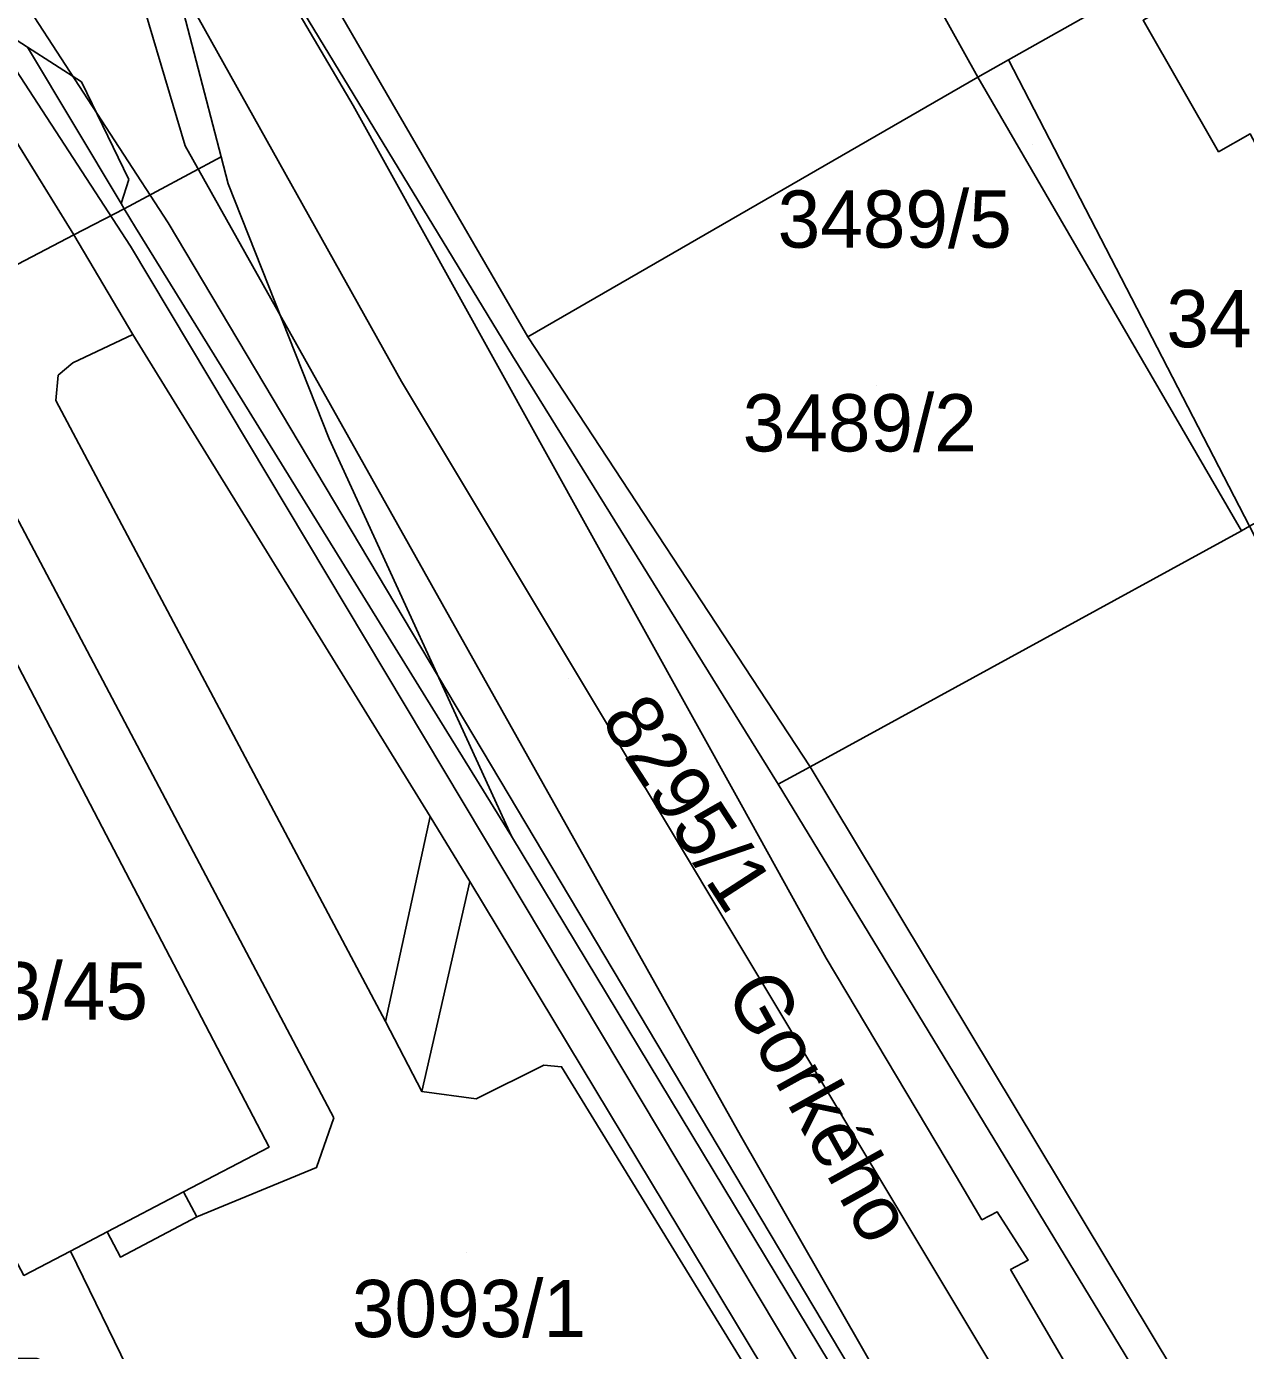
# Model space of a CAD drawing. Extents: x -264070 to -262271, y -1238894 to -1238141.
# Drawn here: x -263029.3 to -262986.7, y -1238376.5 to -1238330.23 of the extents above; entities that cross this region are included whole.
import ezdxf

# ---------------------------------------------------------------- set-up
doc = ezdxf.new("R2010")
doc.units = 0
for name, color, linetype in [('body_kn', 7, 'Continuous'), ('kladpar_druhypozemkov', 7, 'Continuous'), ('kladpar_hranice', 7, 'Continuous'), ('kladpar_parcelnecisla', 7, 'Continuous'), ('kladpar_plochy', 7, 'Continuous'), ('kladpar_sipky', 7, 'Continuous'), ('popisy', 7, 'Continuous'), ('tarchy_linie', 7, 'Continuous'), ('zappar_hrandruhpozemk', 7, 'Continuous')]:
    doc.layers.add(name, color=color, linetype=linetype)

msp = doc.modelspace()

# ---------------------------------------------------------------- linework, layer by layer
at = {"layer": 'body_kn'}
for p, q in [((-263029.27, -1238330.95), (-263029.27, -1238330.95)), ((-263029.27, -1238330.95), (-263029.27, -1238330.95)), ((-262994.98, -1238331.39), (-262994.98, -1238331.39)), ((-263027.38, -1238332.17), (-263027.38, -1238332.17)), ((-262996.06, -1238332), (-262996.06, -1238332)), ((-262996.06, -1238332), (-262996.06, -1238332)), ((-263017.88, -1238332.99), (-263017.88, -1238332.99)), ((-263023.76, -1238334.4), (-263023.76, -1238334.4)), ((-262987.64, -1238334.61), (-262987.64, -1238334.61)), ((-263022.5, -1238334.79), (-263022.5, -1238334.79)), ((-263022.5, -1238334.79), (-263022.5, -1238334.79)), ((-263025.72, -1238335.58), (-263025.72, -1238335.58)), ((-263022.25, -1238335.73), (-263022.25, -1238335.73)), ((-263025.99, -1238336.42), (-263025.99, -1238336.42)), ((-263025.89, -1238336.6), (-263025.89, -1238336.6)), ((-263027.64, -1238337.51), (-263027.64, -1238337.51)), ((-263027.64, -1238337.51), (-263027.64, -1238337.51)), ((-263025.49, -1238337.26), (-263025.49, -1238337.26)), ((-263024.35, -1238337.09), (-263024.35, -1238337.09)), ((-263025.67, -1238337.91), (-263025.67, -1238337.91)), ((-263025.58, -1238340.99), (-263025.58, -1238340.99)), ((-263011.78, -1238341.08), (-263011.78, -1238341.08)), ((-263027.68, -1238341.98), (-263027.68, -1238341.98)), ((-263013, -1238341.78), (-263013, -1238341.78)), ((-263012.31, -1238341.74), (-263012.31, -1238341.74)), ((-263028.19, -1238342.42), (-263028.19, -1238342.42)), ((-263016.2, -1238342.64), (-263016.2, -1238342.64)), ((-263028.27, -1238343.3), (-263028.27, -1238343.3)), ((-263018.72, -1238344.64), (-263018.72, -1238344.64)), ((-262986.84, -1238347.85), (-262986.84, -1238347.85)), ((-263001.91, -1238356.1), (-263001.91, -1238356.1)), ((-263001.91, -1238356.1), (-263001.91, -1238356.1)), ((-263003.03, -1238356.71), (-263003.03, -1238356.71)), ((-263003.03, -1238356.71), (-263003.03, -1238356.71)), ((-263015.19, -1238357.84), (-263015.19, -1238357.84)), ((-263015.19, -1238357.84), (-263015.19, -1238357.84)), ((-263004.33, -1238357.42), (-263004.33, -1238357.42)), ((-263012.35, -1238358.52), (-263012.35, -1238358.52)), ((-263013.81, -1238360.11), (-263013.81, -1238360.11)), ((-263001.36, -1238362.79), (-263001.36, -1238362.79)), ((-263016.75, -1238365), (-263016.75, -1238365)), ((-263016.75, -1238365), (-263016.75, -1238365)), ((-263011.22, -1238366.53), (-263011.22, -1238366.53)), ((-263010.6, -1238366.58), (-263010.6, -1238366.58)), ((-263015.48, -1238367.45), (-263015.48, -1238367.45)), ((-263015.48, -1238367.45), (-263015.48, -1238367.45)), ((-263013.59, -1238367.7), (-263013.59, -1238367.7)), ((-263018.56, -1238368.37), (-263018.56, -1238368.37)), ((-263004.35, -1238368.98), (-263004.35, -1238368.98)), ((-263020.82, -1238369.39), (-263020.82, -1238369.39)), ((-263019.16, -1238370.1), (-263019.16, -1238370.1)), ((-262996.8, -1238370.43), (-262996.8, -1238370.43)), ((-263023.81, -1238370.95), (-263023.81, -1238370.95)), ((-263023.81, -1238370.95), (-263023.81, -1238370.95)), ((-262995.38, -1238371.65), (-262995.38, -1238371.65)), ((-263023.35, -1238371.83), (-263023.35, -1238371.83)), ((-262995.91, -1238371.93), (-262995.91, -1238371.93)), ((-263026.48, -1238372.35), (-263026.48, -1238372.35)), ((-263027.76, -1238373.02), (-263027.76, -1238373.02)), ((-263027.76, -1238373.02), (-263027.76, -1238373.02)), ((-263026.02, -1238373.23), (-263026.02, -1238373.23)), ((-262994.3, -1238373.34), (-262994.3, -1238373.34)), ((-262994.91, -1238373.67), (-262994.91, -1238373.67))]:
    msp.add_line(p, q, dxfattribs=at)
at = {"layer": 'kladpar_druhypozemkov'}
for p, q in [((-262994.88, -1238333.86), (-262994.88, -1238333.86)), ((-262999.6, -1238342.78), (-262999.6, -1238342.78)), ((-263010.36, -1238353.02), (-263010.36, -1238353.02)), ((-263029.08, -1238362.88), (-263029.08, -1238362.88)), ((-263013.94, -1238373.08), (-263013.94, -1238373.08))]:
    msp.add_line(p, q, dxfattribs=at)
at = {"layer": 'kladpar_hranice'}
for points in [[(-262956.28, -1238299.54), (-262951.96, -1238307.39), (-262971.7, -1238318.29), (-262994.98, -1238331.39), (-262996.06, -1238332), (-262997.53, -1238329.35), (-262999.09, -1238326.59), (-263000.62, -1238323.85), (-262993.47, -1238319.94), (-262992.12, -1238319.17), (-262982.74, -1238313.95), (-262975.9, -1238310.15), (-262972.92, -1238308.72), (-262969.65, -1238307.07), (-262969.2, -1238306.85), (-262968.09, -1238306.3), (-262963.91, -1238303.91), (-262956.28, -1238299.54)], [(-262953.6, -1238468.49), (-262957.3, -1238460.54), (-262959.85, -1238455.57), (-262962.48, -1238450.48), (-262963.34, -1238448.77), (-262965.64, -1238444.26), (-262976.8, -1238421.88), (-262977.77, -1238419.82), (-262978.15, -1238418.98), (-262982.34, -1238410.16), (-262990.33, -1238397.74), (-262993.04, -1238393.3), (-263003.57, -1238377.09), (-263013.81, -1238360.11), (-263015.19, -1238357.84), (-263025.58, -1238340.99), (-263027.64, -1238337.51), (-263031.71, -1238330.94), (-263043.08, -1238311.28)], [(-263028.23, -1238312.73), (-263011.78, -1238341.08), (-263001.91, -1238356.1)], [(-262997.53, -1238329.35), (-262996.06, -1238332), (-263011.78, -1238341.08), (-263028.23, -1238312.73)], [(-262970.3, -1238320.82), (-262973.45, -1238322.59), (-262974.46, -1238320.83), (-262977.3, -1238322.46), (-262976.78, -1238323.38), (-262976.44, -1238323.96), (-262984.84, -1238328.78), (-262985.65, -1238327.36), (-262990.28, -1238330.01), (-262987.64, -1238334.61), (-262986.54, -1238333.98), (-262985.8, -1238335.35), (-262984.36, -1238334.59), (-262979.27, -1238343.6), (-262984.08, -1238346.33), (-262986.56, -1238347.69), (-262994.98, -1238331.39), (-262971.7, -1238318.29), (-262970.3, -1238320.82)], [(-262969.28, -1238341.39), (-262970.99, -1238338.3), (-262972.31, -1238339.06), (-262971.58, -1238340.44), (-262975.74, -1238342.63), (-262978.89, -1238344.29), (-262979.27, -1238343.6), (-262984.36, -1238334.59), (-262985.8, -1238335.35), (-262986.54, -1238333.98), (-262987.64, -1238334.61), (-262990.28, -1238330.01)], [(-263031.71, -1238330.94), (-263027.64, -1238337.51), (-263025.58, -1238340.99), (-263015.19, -1238357.84), (-263013.81, -1238360.11), (-263003.57, -1238377.09), (-262993.04, -1238393.3), (-262993.11, -1238394.92), (-262993.38, -1238396.64), (-262994.29, -1238398.72), (-262995.39, -1238400.18), (-262996.66, -1238401.38), (-262998.2, -1238402.31), (-263001.4, -1238403.93), (-263005.59, -1238406.03), (-263017.59, -1238384.34), (-263020.97, -1238380.9), (-263024.39, -1238378.68), (-263025.24, -1238378.2), (-263028.94, -1238376.78), (-263034.03, -1238376.76)], [(-262996.06, -1238332), (-262994.98, -1238331.39), (-262986.56, -1238347.69), (-262986.84, -1238347.85), (-262996.06, -1238332)], [(-262996.06, -1238332), (-262986.84, -1238347.85), (-263001.91, -1238356.1), (-263011.78, -1238341.08), (-262996.06, -1238332)], [(-262951.84, -1238381.85), (-262952.37, -1238384.66), (-262952.41, -1238386.72), (-262952.55, -1238394.64), (-262952.76, -1238406.47), (-262952.34, -1238428.93), (-262953.86, -1238429.77), (-262957.85, -1238431.45), (-262968.09, -1238412.47), (-262980.46, -1238391.76), (-263001.91, -1238356.1), (-262986.84, -1238347.85), (-262986.56, -1238347.69), (-262985.79, -1238349.18), (-262985.19, -1238350.59), (-262968, -1238384.43), (-262966.63, -1238383.67), (-262962.62, -1238381.45), (-262956.19, -1238377.89), (-262953.25, -1238376.26), (-262952.73, -1238378.57), (-262951.84, -1238381.85)], [(-263038.32, -1238356.87), (-263029.72, -1238352.34), (-263020.82, -1238369.39), (-263023.81, -1238370.95), (-263023.35, -1238371.83), (-263026.02, -1238373.23), (-263026.48, -1238372.35), (-263027.76, -1238373.02), (-263029.39, -1238373.87), (-263033.49, -1238366.18), (-263038.32, -1238356.87)], [(-263029.39, -1238373.87), (-263027.76, -1238373.02), (-263026.48, -1238372.35), (-263026.02, -1238373.23), (-263023.35, -1238371.83), (-263023.81, -1238370.95), (-263020.82, -1238369.39), (-263029.72, -1238352.34)], [(-263001.91, -1238356.1), (-262980.46, -1238391.76), (-262968.09, -1238412.47), (-262957.85, -1238431.45), (-262958.52, -1238431.77), (-262946.12, -1238456.17), (-262944.09, -1238459.15), (-262938.08, -1238472.48), (-262924.76, -1238500.02), (-262919.42, -1238511.83), (-262907.79, -1238536.85)]]:
    msp.add_lwpolyline(points, dxfattribs=at)
at = {"layer": 'kladpar_plochy'}
for p, q in [((-263031.71, -1238330.94), (-263027.64, -1238337.51)), ((-263027.64, -1238337.51), (-263025.58, -1238340.99)), ((-263025.58, -1238340.99), (-263015.19, -1238357.84)), ((-263020.82, -1238369.39), (-263029.72, -1238352.34)), ((-263015.19, -1238357.84), (-263013.81, -1238360.11)), ((-263013.81, -1238360.11), (-263003.57, -1238377.09)), ((-263023.81, -1238370.95), (-263020.82, -1238369.39)), ((-263023.35, -1238371.83), (-263023.81, -1238370.95)), ((-263026.02, -1238373.23), (-263023.35, -1238371.83)), ((-263027.76, -1238373.02), (-263026.48, -1238372.35)), ((-263026.48, -1238372.35), (-263026.02, -1238373.23)), ((-263029.39, -1238373.87), (-263027.76, -1238373.02))]:
    msp.add_line(p, q, dxfattribs=at)
for points in [[(-262956.28, -1238299.54), (-262951.96, -1238307.39), (-262971.7, -1238318.29), (-262994.98, -1238331.39), (-262996.06, -1238332), (-262997.53, -1238329.35), (-262999.09, -1238326.59), (-263000.62, -1238323.85), (-262993.47, -1238319.94), (-262992.12, -1238319.17), (-262982.74, -1238313.95), (-262975.9, -1238310.15), (-262972.92, -1238308.72), (-262969.65, -1238307.07), (-262969.2, -1238306.85), (-262968.09, -1238306.3), (-262963.91, -1238303.91)], [(-262970.3, -1238320.82), (-262973.45, -1238322.59), (-262974.46, -1238320.83), (-262977.3, -1238322.46), (-262976.78, -1238323.38), (-262976.44, -1238323.96), (-262984.84, -1238328.78), (-262985.65, -1238327.36), (-262990.28, -1238330.01), (-262987.64, -1238334.61), (-262986.54, -1238333.98), (-262985.8, -1238335.35), (-262984.36, -1238334.59), (-262979.27, -1238343.6), (-262984.08, -1238346.33), (-262986.56, -1238347.69), (-262994.98, -1238331.39), (-262971.7, -1238318.29)], [(-262996.06, -1238332), (-262994.98, -1238331.39), (-262986.56, -1238347.69), (-262986.84, -1238347.85)], [(-262996.06, -1238332), (-262986.84, -1238347.85), (-263001.91, -1238356.1), (-263011.78, -1238341.08)], [(-262951.84, -1238381.85), (-262952.37, -1238384.66), (-262952.41, -1238386.72), (-262952.55, -1238394.64), (-262952.76, -1238406.47), (-262952.34, -1238428.93), (-262953.86, -1238429.77), (-262957.85, -1238431.45), (-262968.09, -1238412.47), (-262980.46, -1238391.76), (-263001.91, -1238356.1), (-262986.84, -1238347.85), (-262986.56, -1238347.69), (-262985.79, -1238349.18), (-262985.19, -1238350.59), (-262968, -1238384.43), (-262966.63, -1238383.67), (-262962.62, -1238381.45), (-262956.19, -1238377.89), (-262953.25, -1238376.26), (-262952.73, -1238378.57)], [(-263038.32, -1238356.87), (-263029.72, -1238352.34), (-263020.82, -1238369.39), (-263023.81, -1238370.95), (-263023.35, -1238371.83), (-263026.02, -1238373.23), (-263026.48, -1238372.35), (-263027.76, -1238373.02), (-263029.39, -1238373.87), (-263033.49, -1238366.18)]]:
    msp.add_lwpolyline(points, close=True, dxfattribs=at)
for points in [[(-262953.6, -1238468.49), (-262957.3, -1238460.54), (-262959.85, -1238455.57), (-262962.48, -1238450.48), (-262963.34, -1238448.77), (-262965.64, -1238444.26), (-262976.8, -1238421.88), (-262977.77, -1238419.82), (-262978.15, -1238418.98), (-262982.34, -1238410.16), (-262990.33, -1238397.74), (-262993.04, -1238393.3), (-263003.57, -1238377.09), (-263013.81, -1238360.11), (-263015.19, -1238357.84), (-263025.58, -1238340.99), (-263027.64, -1238337.51), (-263031.71, -1238330.94), (-263043.08, -1238311.28)], [(-263028.23, -1238312.73), (-263011.78, -1238341.08), (-263001.91, -1238356.1), (-262980.46, -1238391.76), (-262968.09, -1238412.47), (-262957.85, -1238431.45), (-262958.52, -1238431.77), (-262946.12, -1238456.17), (-262944.09, -1238459.15), (-262938.08, -1238472.48)], [(-262997.53, -1238329.35), (-262996.06, -1238332), (-263011.78, -1238341.08), (-263028.23, -1238312.73)], [(-262986.54, -1238333.98), (-262987.64, -1238334.61), (-262990.28, -1238330.01)]]:
    msp.add_lwpolyline(points, dxfattribs=at)
at = {"layer": 'kladpar_sipky'}
msp.add_line((-262994.15, -1238334.36), (-262994.15, -1238334.36), dxfattribs=at)
at = {"layer": 'tarchy_linie'}
for points in [[(-263038.59, -1238278.01), (-263038.81, -1238283.6), (-263023.76, -1238334.4), (-263004.35, -1238368.98), (-262988.5, -1238396.63), (-262970, -1238425.7), (-262949.59, -1238461.67), (-262929.74, -1238490.84), (-262915.64, -1238510.07), (-262911.62, -1238516.37), (-262904.25, -1238532.08), (-262899.49, -1238561.55), (-262883.46, -1238603.14), (-262855.12, -1238679.37), (-262825.32, -1238749.06), (-262831.6, -1238762.46)], [(-263049.81, -1238282.44), (-263016.2, -1238342.64), (-262978.3, -1238405.77), (-262957.24, -1238440.79), (-262909.76, -1238544.87), (-262886.28, -1238607.09), (-262862.09, -1238671.7), (-262834.14, -1238746.5), (-262835.49, -1238761.73)], [(-263055.03, -1238285.01), (-263051.32, -1238292.29), (-263037.9, -1238316.25), (-263024.35, -1238337.09), (-262999.02, -1238379.63), (-262988.72, -1238396.66), (-262981.15, -1238408.68), (-262970.2, -1238425.82), (-262949.94, -1238461.94), (-262926.84, -1238495.4), (-262921.43, -1238502.6), (-262915.89, -1238510.25), (-262914.81, -1238513.45), (-262908.31, -1238550.69), (-262885.94, -1238597.77), (-262863.52, -1238671.22), (-262830.98, -1238762.57)], [(-262948.78, -1238467.76), (-262950.68, -1238463.6), (-262951.23, -1238462.8), (-262954.1, -1238457.7), (-262956.07, -1238453.77), (-262962.09, -1238442.6), (-262965.81, -1238436.82), (-262971.53, -1238426.62), (-262982.46, -1238409.51), (-262990.04, -1238397.47), (-263025.67, -1238337.91), (-263039.23, -1238317.05), (-263052.69, -1238293.02), (-263056.53, -1238285.71), (-263056.4, -1238285.69)], [(-263025.48, -1238320.08), (-263017.88, -1238332.99), (-263013, -1238341.78), (-263004.33, -1238357.42), (-263001.36, -1238362.79), (-262996.8, -1238370.43), (-262995.91, -1238371.93), (-262995.38, -1238371.65), (-262994.3, -1238373.34), (-262994.91, -1238373.67), (-262989.53, -1238382.87), (-262982.03, -1238395.82), (-262973.48, -1238410.07), (-262972.59, -1238411.61), (-262962.69, -1238424.93), (-262954.14, -1238439.16), (-262936.28, -1238478.3)]]:
    msp.add_lwpolyline(points, dxfattribs=at)
at = {"layer": 'zappar_hrandruhpozemk'}
for p, q in [((-263026.93, -1238317.7), (-263022.5, -1238334.79)), ((-263012.31, -1238341.74), (-263026.93, -1238317.7)), ((-263029.27, -1238330.95), (-263025.99, -1238336.42)), ((-263025.72, -1238335.58), (-263027.38, -1238332.17)), ((-263022.5, -1238334.79), (-263022.25, -1238335.73)), ((-263025.99, -1238336.42), (-263025.72, -1238335.58)), ((-263022.25, -1238335.73), (-263018.72, -1238344.64)), ((-263066.37, -1238357.68), (-263027.64, -1238337.51)), ((-263012.35, -1238358.52), (-263025.49, -1238337.26)), ((-263003.03, -1238356.71), (-263012.31, -1238341.74)), ((-263016.75, -1238365), (-263028.27, -1238343.3)), ((-263018.72, -1238344.64), (-263012.35, -1238358.52)), ((-263030.89, -1238345.04), (-263018.56, -1238368.37)), ((-263015.19, -1238357.84), (-263016.75, -1238365)), ((-263012.35, -1238358.52), (-262981.74, -1238409.23)), ((-263015.48, -1238367.45), (-263013.81, -1238360.11)), ((-263023.81, -1238370.95), (-263026.48, -1238372.35)), ((-263027.76, -1238373.02), (-263025.24, -1238378.2))]:
    msp.add_line(p, q, dxfattribs=at)
for points in [[(-263027.38, -1238332.17), (-263029.27, -1238330.95), (-263029.89, -1238330.55)], [(-263027.64, -1238337.51), (-263025.89, -1238336.6), (-263022.5, -1238334.79)], [(-263025.99, -1238336.42), (-263025.89, -1238336.6), (-263025.49, -1238337.26)], [(-263028.27, -1238343.3), (-263028.19, -1238342.42), (-263027.68, -1238341.98), (-263025.58, -1238340.99)], [(-262988.12, -1238381.22), (-263003.03, -1238356.71), (-263001.91, -1238356.1)], [(-262993.11, -1238394.92), (-263003.97, -1238377.38), (-263010.6, -1238366.58), (-263011.22, -1238366.53), (-263013.59, -1238367.7), (-263015.48, -1238367.45), (-263016.75, -1238365)], [(-263018.56, -1238368.37), (-263019.16, -1238370.1), (-263023.35, -1238371.83)]]:
    msp.add_lwpolyline(points, dxfattribs=at)

# ---------------------------------------------------------------- texts
at = {"layer": 'kladpar_parcelnecisla'}
for s, p in [('3489/5', (-263003.049, -1238337.96)), ('3489/4', (-262989.464, -1238341.44)), ('3489/2', (-263004.27, -1238345.08)), ('3093/45', (-263034.722, -1238364.93)), ('3093/1', (-263017.927, -1238376.03))]:
    msp.add_text(s, height=2, dxfattribs=at).set_placement(p)
msp.add_text('8295/1', height=2, rotation=303, dxfattribs=at).set_placement((-263009.262, -1238354.455))
at = {"layer": 'popisy'}
msp.add_text('Gorkého', height=2, rotation=299, dxfattribs=at).set_placement((-263004.906, -1238363.953))

doc.saveas('drawing.dxf')
